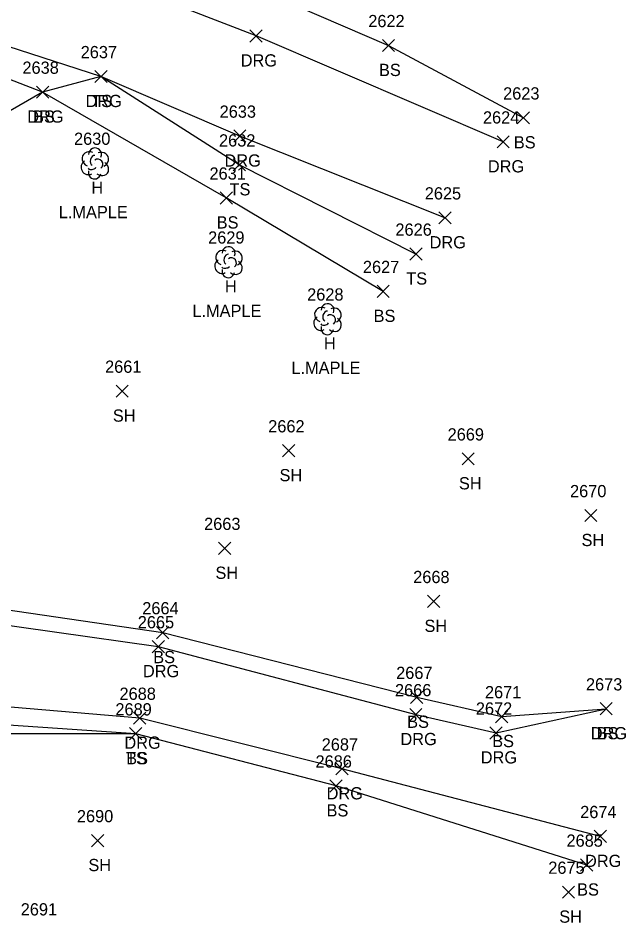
# Model space of a CAD drawing. Extents: x 1520648 to 1523413, y 732854 to 735518.
# Drawn here: x 1522034.4 to 1522133.8, y 733385.7 to 733533.8 of the extents above; entities that cross this region are included whole.
import ezdxf

# ---------------------------------------------------------------- set-up
doc = ezdxf.new("R2010")
doc.units = 0
for name, color, linetype in [('L_A', 7, 'Continuous'), ('L_C', 7, 'Continuous'), ('L_I', 7, 'Continuous'), ('L_TIC', 7, 'Continuous'), ('LELB', 7, 'Continuous'), ('LTD', 7, 'Continuous'), ('R_A', 7, 'Continuous'), ('R_I', 7, 'Continuous'), ('R_TIC', 7, 'Continuous'), ('RDG', 7, 'Continuous')]:
    doc.layers.add(name, color=color, linetype=linetype)

msp = doc.modelspace()

# ---------------------------------------------------------------- linework, layer by layer
at = {"layer": 'L_TIC'}
for points in [[(1522093.95, 733528.3), (1522095.95, 733530.3)], [(1522095.95, 733528.3), (1522093.95, 733530.3)], [(1522046.9, 733523.22), (1522048.9, 733525.22)], [(1522048.9, 733523.22), (1522046.9, 733525.22)], [(1522037.36, 733520.67), (1522039.36, 733522.67)], [(1522039.36, 733520.67), (1522037.36, 733522.67)], [(1522116.01, 733516.46), (1522118.01, 733518.46)], [(1522118.01, 733516.46), (1522116.01, 733518.46)], [(1522069.53, 733508.77), (1522071.53, 733510.77)], [(1522071.53, 733508.77), (1522069.53, 733510.77)], [(1522067.4, 733503.35), (1522069.4, 733505.35)], [(1522069.4, 733503.35), (1522067.4, 733505.35)], [(1522098.44, 733494.17), (1522100.44, 733496.17)], [(1522100.44, 733494.17), (1522098.44, 733496.17)], [(1522093.07, 733488.06), (1522095.07, 733490.06)], [(1522095.07, 733488.06), (1522093.07, 733490.06)], [(1522050.37, 733471.74), (1522052.37, 733473.74)], [(1522052.37, 733471.74), (1522050.37, 733473.74)], [(1522077.63, 733461.99), (1522079.63, 733463.99)], [(1522079.63, 733461.99), (1522077.63, 733463.99)], [(1522106.98, 733460.66), (1522108.98, 733462.66)], [(1522108.98, 733460.66), (1522106.98, 733462.66)], [(1522127.05, 733451.38), (1522129.05, 733453.38)], [(1522129.05, 733451.38), (1522127.05, 733453.38)], [(1522067.14, 733446.02), (1522069.14, 733448.02)], [(1522069.14, 733446.02), (1522067.14, 733448.02)], [(1522101.35, 733437.33), (1522103.35, 733439.33)], [(1522103.35, 733437.33), (1522101.35, 733439.33)], [(1522057.02, 733432.22), (1522059.02, 733434.22)], [(1522059.02, 733432.22), (1522057.02, 733434.22)], [(1522098.56, 733421.64), (1522100.56, 733423.64)], [(1522100.56, 733421.64), (1522098.56, 733423.64)], [(1522129.56, 733419.76), (1522131.56, 733421.76)], [(1522131.56, 733419.76), (1522129.56, 733421.76)], [(1522112.47, 733418.48), (1522114.47, 733420.48)], [(1522114.47, 733418.48), (1522112.47, 733420.48)], [(1522052.59, 733415.67), (1522054.59, 733417.67)], [(1522054.59, 733415.67), (1522052.59, 733417.67)], [(1522052.59, 733415.67), (1522054.59, 733417.67)], [(1522054.59, 733415.67), (1522052.59, 733417.67)], [(1522085.37, 733407.14), (1522087.37, 733409.14)], [(1522087.37, 733407.14), (1522085.37, 733409.14)], [(1522046.36, 733398.19), (1522048.36, 733400.19)], [(1522048.36, 733398.19), (1522046.36, 733400.19)], [(1522126.37, 733394.19), (1522128.37, 733396.19)], [(1522128.37, 733394.19), (1522126.37, 733396.19)], [(1522123.4, 733389.75), (1522125.4, 733391.75)], [(1522125.4, 733389.75), (1522123.4, 733391.75)]]:
    msp.add_lwpolyline(points, dxfattribs=at)
at = {"layer": 'LELB'}
for points in [[(1521975.38, 733545.96), (1521997.06, 733551.67), (1522015.4, 733552.77), (1522041.69, 733549.34), (1522068.62, 733540.71), (1522094.95, 733529.3), (1522117.01, 733517.46)], [(1522099.44, 733495.17), (1522070.53, 733509.77), (1522047.9, 733524.22), (1522023.08, 733532.27), (1521997.62, 733535.17), (1521984.15, 733532.6), (1521970.93, 733531.33), (1521948.39, 733515.84), (1521939.13, 733510.39), (1521932.91, 733500.5), (1521929.25, 733494.67)], [(1522094.07, 733489.06), (1522068.4, 733504.35), (1522038.36, 733521.67), (1522020.71, 733528.5), (1521996.22, 733523.96), (1521986.68, 733527.28), (1521971.85, 733524.36), (1521951.1, 733510.32), (1521944.72, 733507.04), (1521936.14, 733494.19), (1521937.95, 733477.45), (1521943.09, 733455.7), (1521948.83, 733449.61), (1521957, 733446.02), (1521967.85, 733447.42)], [(1521998.42, 733470.24), (1521994.48, 733455.87), (1521997.03, 733442.09), (1522022.96, 733438.35), (1522058.02, 733433.22), (1522099.56, 733422.64), (1522113.47, 733419.48), (1522130.56, 733420.76)], [(1522127.37, 733395.19), (1522086.37, 733408.14), (1522053.59, 733416.67), (1522009.47, 733419.66), (1521986.1, 733415.62), (1521971.34, 733409.42)], [(1522053.59, 733416.67), (1522009.43, 733416.68), (1521985.4, 733410.48), (1521984.92, 733392.52)]]:
    msp.add_lwpolyline(points, dxfattribs=at)
at = {"layer": 'LTD'}
for p, q in [((1522046.89, 733510.04), (1522046.89, 733510.04)), ((1522046.89, 733510.04), (1522046.89, 733510.04)), ((1522068.75, 733493.88), (1522068.75, 733493.88)), ((1522068.75, 733493.88), (1522068.75, 733493.88)), ((1522084.95, 733484.56), (1522084.95, 733484.56)), ((1522084.95, 733484.56), (1522084.95, 733484.56))]:
    msp.add_line(p, q, dxfattribs=at)
for centre in [(1522046.94, 733511.48), (1522068.8, 733495.32), (1522084.99, 733485.99)]:
    msp.add_arc(centre, 1.05, 335.5272, 180.9563, dxfattribs=at)
for centre, major_axis, ratio, start_param, end_param in [((1522046.1, 733510.71), (1.21, -0.51), 0.895232, 1.570796, 4.712389), ((1522047.93, 733510.63), (-1.14, -0.48), 0.949671, 1.570796, 4.712389), ((1522045.81, 733509.34), (0.58, -1.04), 0.959034, 3.141593, 6.283185), ((1522046.68, 733510.5), (-0.208, -0.792), 0.645439, 3.141593, 6.283185), ((1522047.39, 733509.88), (-0.5, 0.667), 0.989748, 3.141593, 6.283185), ((1522046.43, 733509.29), (-0.625, -0.083), 0.423636, 0, 3.141593), ((1522047.89, 733509.21), (-1.09, 0.79), 0.841452, 1.570796, 4.712389), ((1522046.89, 733508.54), (0.26, 1.06), 0.942809, 1.570796, 4.712389), ((1522067.96, 733494.55), (1.21, -0.51), 0.895232, 1.570796, 4.712389), ((1522069.8, 733494.47), (-1.14, -0.48), 0.949671, 1.570796, 4.712389), ((1522067.67, 733493.18), (0.58, -1.04), 0.959034, 3.141593, 6.283185), ((1522068.55, 733494.34), (-0.208, -0.792), 0.645439, 3.141593, 6.283185), ((1522069.25, 733493.72), (-0.5, 0.667), 0.989748, 3.141593, 6.283185), ((1522068.75, 733492.38), (0.26, 1.06), 0.942809, 1.570796, 4.712389), ((1522068.3, 733493.13), (-0.625, -0.083), 0.423636, 0, 3.141593), ((1522069.75, 733493.05), (-1.09, 0.79), 0.841452, 1.570796, 4.712389), ((1522084.15, 733485.22), (1.21, -0.51), 0.895232, 1.570796, 4.712389), ((1522084.74, 733485.02), (-0.208, -0.792), 0.645439, 3.141593, 6.283185), ((1522085.45, 733484.39), (-0.5, 0.667), 0.989748, 3.141593, 6.283185), ((1522085.99, 733485.14), (-1.14, -0.48), 0.949671, 1.570796, 4.712389), ((1522083.86, 733483.85), (0.58, -1.04), 0.959034, 3.141593, 6.283185), ((1522084.49, 733483.81), (-0.625, -0.083), 0.423636, 0, 3.141593), ((1522085.95, 733483.72), (-1.09, 0.79), 0.841452, 1.570796, 4.712389), ((1522084.95, 733483.06), (0.26, 1.06), 0.942809, 1.570796, 4.712389)]:
    msp.add_ellipse(centre, major_axis=major_axis, ratio=ratio, start_param=start_param, end_param=end_param, dxfattribs=at)
at = {"layer": 'R_TIC'}
for points in [[(1522072.28, 733529.86), (1522074.28, 733531.86)], [(1522074.28, 733529.86), (1522072.28, 733531.86)], [(1522046.9, 733523.22), (1522048.9, 733525.22)], [(1522048.9, 733523.22), (1522046.9, 733525.22)], [(1522037.36, 733520.67), (1522039.36, 733522.67)], [(1522039.36, 733520.67), (1522037.36, 733522.67)], [(1522069.63, 733513.48), (1522071.63, 733515.48)], [(1522071.63, 733513.48), (1522069.63, 733515.48)], [(1522112.71, 733512.53), (1522114.71, 733514.53)], [(1522114.71, 733512.53), (1522112.71, 733514.53)], [(1522103.18, 733500.1), (1522105.18, 733502.1)], [(1522105.18, 733500.1), (1522103.18, 733502.1)], [(1522056.28, 733429.93), (1522058.28, 733431.93)], [(1522058.28, 733429.93), (1522056.28, 733431.93)], [(1522129.56, 733419.76), (1522131.56, 733421.76)], [(1522131.56, 733419.76), (1522129.56, 733421.76)], [(1522053.25, 733418.22), (1522055.25, 733420.22)], [(1522055.25, 733418.22), (1522053.25, 733420.22)], [(1522098.42, 733418.81), (1522100.42, 733420.81)], [(1522100.42, 733418.81), (1522098.42, 733420.81)], [(1522111.55, 733415.81), (1522113.55, 733417.81)], [(1522113.55, 733415.81), (1522111.55, 733417.81)], [(1522086.33, 733409.93), (1522088.33, 733411.93)], [(1522088.33, 733409.93), (1522086.33, 733411.93)], [(1522128.62, 733398.87), (1522130.62, 733400.87)], [(1522130.62, 733398.87), (1522128.62, 733400.87)]]:
    msp.add_lwpolyline(points, dxfattribs=at)
at = {"layer": 'RDG'}
for points in [[(1522113.71, 733513.53), (1522073.28, 733530.86), (1522050.93, 733539.55), (1522032.87, 733543.85), (1522023.08, 733532.27), (1522020.71, 733528.5), (1522014.32, 733518.55), (1522001.56, 733499.81), (1521993.38, 733482.07), (1521983.42, 733459.34), (1521974.75, 733445.99), (1521967.6, 733440.43), (1521951.34, 733438.66), (1521944.77, 733440.37), (1521939.79, 733444.21)], [(1522104.18, 733501.1), (1522070.63, 733514.48), (1522047.9, 733524.22), (1522038.36, 733521.67), (1522025.24, 733514.15), (1522010.73, 733495.68), (1521998.42, 733470.24), (1521992.57, 733455.94), (1521994.84, 733438.07), (1522023.29, 733435.74), (1522057.28, 733430.93), (1522099.42, 733419.81), (1522112.55, 733416.81), (1522130.56, 733420.76)], [(1522129.62, 733399.87), (1522087.33, 733410.93), (1522054.25, 733419.22), (1522009.96, 733422.97), (1521986.4, 733421.2), (1521980.74, 733419.27), (1521967.5, 733416.77), (1521955.3, 733408.59), (1521950.37, 733403.68)]]:
    msp.add_lwpolyline(points, dxfattribs=at)

# ---------------------------------------------------------------- texts
at = {"layer": 'L_A'}
for s, p in [('BS', (1522093.39, 733524.3)), ('TS', (1522046.31, 733519.22)), ('BS', (1522036.8, 733516.67)), ('BS', (1522115.45, 733512.46)), ('H', (1522046.33, 733505.04)), ('TS', (1522068.94, 733504.77)), ('BS', (1522066.84, 733499.35)), ('TS', (1522097.85, 733490.17)), ('H', (1522068.19, 733488.88)), ('BS', (1522092.51, 733484.06)), ('H', (1522084.38, 733479.56)), ('SH', (1522049.85, 733467.74)), ('SH', (1522077.12, 733457.99)), ('SH', (1522106.47, 733456.66)), ('SH', (1522126.53, 733447.38)), ('SH', (1522066.63, 733442.02)), ('SH', (1522100.83, 733433.33)), ('BS', (1522056.46, 733428.22)), ('BS', (1522098, 733417.64)), ('BS', (1522129, 733415.76)), ('BS', (1522111.91, 733414.48)), ('TS', (1522052, 733411.67)), ('BS', (1522052.03, 733411.67)), ('BS', (1522084.81, 733403.14)), ('SH', (1522045.85, 733394.19)), ('BS', (1522125.81, 733390.19)), ('SH', (1522122.88, 733385.75))]:
    msp.add_text(s, height=2, dxfattribs=at).set_placement(p)
at = {"layer": 'L_C'}
for p in [(1522041, 733501.04), (1522062.86, 733484.88), (1522079.06, 733475.56)]:
    msp.add_text('L.MAPLE', height=2, dxfattribs=at).set_placement(p)
at = {"layer": 'L_I'}
for s, p in [('2622', (1522091.64, 733532.3)), ('2637', (1522044.59, 733527.22)), ('2638', (1522035.06, 733524.67)), ('2623', (1522113.7, 733520.46)), ('2630', (1522043.5, 733513.04)), ('2632', (1522067.22, 733512.77)), ('2631', (1522065.66, 733507.35)), ('2626', (1522096.08, 733498.17)), ('2629', (1522065.44, 733496.88)), ('2627', (1522090.76, 733492.06)), ('2628', (1522081.64, 733487.56)), ('2661', (1522048.58, 733475.74)), ('2662', (1522075.27, 733465.99)), ('2669', (1522104.62, 733464.66)), ('2670', (1522124.65, 733455.38)), ('2663', (1522064.78, 733450.02)), ('2668', (1522098.99, 733441.33)), ('2664', (1522054.66, 733436.22)), ('2667', (1522096.2, 733425.64)), ('2671', (1522110.73, 733422.48)), ('2673', (1522127.25, 733423.76)), ('2689', (1522050.27, 733419.67)), ('2689', (1522050.27, 733419.67)), ('2686', (1522083.01, 733411.14)), ('2690', (1522043.97, 733402.19)), ('2685', (1522124.07, 733398.19)), ('2675', (1522121.09, 733393.75)), ('2691', (1522034.78, 733386.94))]:
    msp.add_text(s, height=2, dxfattribs=at).set_placement(p)
at = {"layer": 'R_A'}
for p in [(1522070.77, 733525.86), (1522045.39, 733519.22), (1522035.85, 733516.67), (1522068.12, 733509.48), (1522111.2, 733508.53), (1522101.67, 733496.1), (1522054.77, 733425.93), (1522128.04, 733415.76), (1522051.74, 733414.22), (1522096.9, 733414.81), (1522110.04, 733411.81), (1522084.82, 733405.93), (1522127.1, 733394.87)]:
    msp.add_text('DRG', height=2, dxfattribs=at).set_placement(p)
at = {"layer": 'R_I'}
for s, p in [('2637', (1522044.59, 733527.22)), ('2638', (1522035.06, 733524.67)), ('2633', (1522067.32, 733517.48)), ('2624', (1522110.4, 733516.53)), ('2625', (1522100.88, 733504.1)), ('2665', (1522053.93, 733433.93)), ('2666', (1522096.01, 733422.81)), ('2673', (1522127.25, 733423.76)), ('2688', (1522050.94, 733422.22)), ('2672', (1522109.24, 733419.81)), ('2687', (1522084.02, 733413.93)), ('2674', (1522126.31, 733402.87))]:
    msp.add_text(s, height=2, dxfattribs=at).set_placement(p)

doc.saveas('drawing.dxf')
